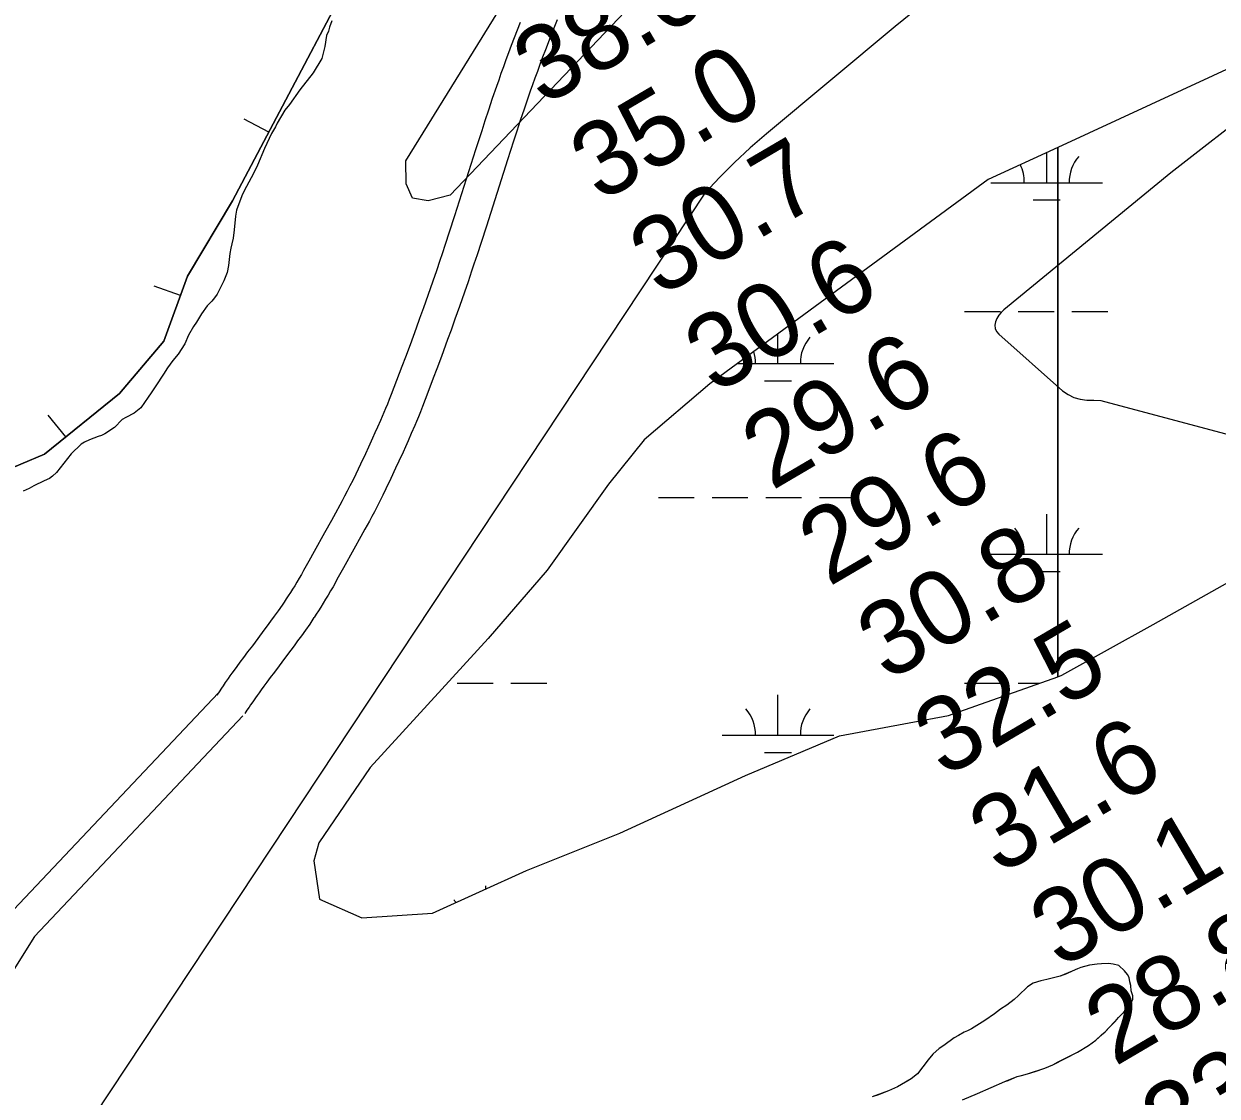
# Model space of a CAD drawing. Extents: x 3177185 to 3215018, y 812988 to 838321.
# Drawn here: x 3199081 to 3200149, y 827330 to 828290 of the extents above; entities that cross this region are included whole.
import ezdxf

# ---------------------------------------------------------------- set-up
doc = ezdxf.new("R2010")
doc.units = 0
for name, color, linetype in [('V-BORW-LINE', 7, 'Continuous'), ('V-RIVR-RANG', 7, 'Continuous'), ('V-ROAD-CNTR', 7, 'Continuous'), ('V-SITE-VEGE', 7, 'Continuous'), ('V-TOPO-MAJR', 7, 'Continuous'), ('V-TOPO-MINR', 7, 'Continuous'), ('V-TOPO-SHOR', 7, 'Continuous'), ('V-WETL-SWMP', 7, 'Continuous')]:
    doc.layers.add(name, color=color, linetype=linetype)

msp = doc.modelspace()

# ---------------------------------------------------------------- linework, layer by layer
at = {"layer": 'V-BORW-LINE'}
for p, q in [((3199300.1, 828193.2), (3199278, 828204.9)), ((3199300.1, 828193.2), (3199278, 828204.9)), ((3199221, 828046.9), (3199197.5, 828055.4)), ((3199221, 828046.9), (3199197.5, 828055.4)), ((3199118.4, 827920.4), (3199102.7, 827939.8)), ((3199118.4, 827920.4), (3199102.7, 827939.8))]:
    msp.add_line(p, q, dxfattribs=at)
for points in [[(3200019.2, 829550.6), (3199914.2, 829372.6), (3199780.5, 829109.4), (3199689.8, 828978), (3199552.3, 828699.4), (3199413.6, 828408.4), (3199267.7, 828131.8), (3199227.3, 828064.2), (3199206.1, 828006.2), (3199166.6, 827959.2), (3199099.3, 827905), (3199056.7, 827887)], [(3200019.2, 829550.6), (3199914.2, 829372.6), (3199780.5, 829109.4), (3199689.8, 828978), (3199552.3, 828699.4), (3199413.6, 828408.4), (3199267.7, 828131.8), (3199227.3, 828064.2), (3199206.1, 828006.2), (3199166.6, 827959.2), (3199099.3, 827905), (3199056.7, 827887)], [(3199056.7, 827887), (3199099.3, 827905), (3199166.6, 827959.2), (3199206.1, 828006.2), (3199227.3, 828064.2), (3199267.7, 828131.8), (3199413.6, 828408.4), (3199552.3, 828699.4), (3199689.8, 828978), (3199780.5, 829109.4), (3199914.2, 829372.6), (3200019.2, 829550.6)]]:
    msp.add_lwpolyline(points, dxfattribs=at)
at = {"layer": 'V-ROAD-CNTR'}
for points in [[(3199524.9, 828291.3), (3199519.6, 828277.6), (3199517, 828270.9), (3199514.6, 828264.3), (3199512.2, 828257.9), (3199510, 828251.7), (3199507.8, 828245.7), (3199505.8, 828239.9), (3199503.8, 828234.2), (3199500.1, 828223.3), (3199496.7, 828213), (3199493.5, 828203.4), (3199490.6, 828194.4), (3199485.1, 828177.4), (3199466.4, 828118.3), (3199461.6, 828103.6), (3199458, 828092.7), (3199455.3, 828084.4), (3199453.2, 828078.3), (3199450.1, 828069.1), (3199446.9, 828059.9), (3199442.4, 828047.1), (3199438.4, 828036), (3199435, 828026.3), (3199431.9, 828017.8), (3199426.5, 828002.9), (3199422.3, 827991.8), (3199419.2, 827983.4), (3199414.5, 827970.9), (3199409.7, 827958.5), (3199407.9, 827954), (3199406.2, 827949.8), (3199404.6, 827945.8), (3199403.1, 827942.1), (3199400.1, 827935.2), (3199397.5, 827929.1), (3199395.1, 827923.9), (3199393, 827919.3), (3199389.3, 827911.2), (3199386.5, 827905.1), (3199382.2, 827896), (3199377.9, 827887), (3199375.2, 827881.5), (3199372.7, 827876.5), (3199370.3, 827871.7), (3199368, 827867.3), (3199365.8, 827863.2), (3199363.7, 827859.3), (3199359.8, 827852), (3199356.3, 827845.7), (3199350.1, 827834.6), (3199340.7, 827817.8), (3199336, 827809.3), (3199331.3, 827800.9), (3199329.3, 827797.3), (3199327.3, 827793.8), (3199325.3, 827790.5), (3199323.3, 827787.2), (3199321.4, 827784.1), (3199319.4, 827781.1), (3199317.5, 827778.1), (3199315.6, 827775.3)], [(3199558.1, 828293.9), (3199552.8, 828280.4), (3199547.6, 828266.9), (3199545.1, 828260.3), (3199542.7, 828253.9), (3199540.4, 828247.6), (3199538.2, 828241.6), (3199536.1, 828235.7), (3199534.1, 828230), (3199532.2, 828224.5), (3199528.5, 828213.7), (3199525.1, 828203.6), (3199522, 828194.1), (3199519.1, 828185.1), (3199513.7, 828168.3), (3199494.9, 828109.2), (3199490.1, 828094.4), (3199486.5, 828083.3), (3199483.7, 828074.9), (3199481.6, 828068.7), (3199478.5, 828059.3), (3199475.2, 828050), (3199470.7, 828037.1), (3199466.7, 828025.9), (3199463.2, 828016.1), (3199460.1, 828007.5), (3199454.6, 827992.5), (3199450.4, 827981.3), (3199447.3, 827972.9), (3199442.5, 827960.2), (3199437.6, 827947.6), (3199435.8, 827942.9), (3199434, 827938.5), (3199432.3, 827934.3), (3199430.7, 827930.5), (3199427.6, 827923.3), (3199424.9, 827917), (3199422.5, 827911.6), (3199420.3, 827906.8), (3199416.5, 827898.6), (3199413.6, 827892.4), (3199409.3, 827883.2), (3199404.9, 827873.9), (3199402.1, 827868.3), (3199399.5, 827863), (3199397, 827858), (3199394.6, 827853.4), (3199392.3, 827849.1), (3199390.2, 827845.1), (3199386.1, 827837.7), (3199382.6, 827831.2), (3199376.3, 827819.9), (3199366.9, 827803.1), (3199362.2, 827794.8), (3199357.6, 827786.3), (3199355.4, 827782.5), (3199353.2, 827778.7), (3199351, 827775), (3199348.8, 827771.5), (3199346.7, 827768.1), (3199344.6, 827764.8), (3199342.6, 827761.6), (3199340.6, 827758.7)], [(3199315.7, 827775.3), (3199313.8, 827772.5), (3199312, 827769.9), (3199308.4, 827764.7), (3199304.9, 827759.9), (3199301.7, 827755.4), (3199298.6, 827751.2), (3199295.7, 827747.3), (3199290.2, 827739.9), (3199285.4, 827733.5), (3199281.2, 827727.9), (3199277.5, 827723), (3199274.3, 827718.7), (3199271.6, 827715), (3199269.2, 827711.7), (3199267.1, 827708.9), (3199265.3, 827706.4), (3199263.8, 827704.2), (3199261.1, 827700.4), (3199259.2, 827697.6), (3199257.7, 827695.5), (3199255.6, 827692.3), (3199253.5, 827689.1)], [(3199340.5, 827758.6), (3199338.6, 827755.7), (3199336.7, 827752.9), (3199332.9, 827747.5), (3199329.3, 827742.4), (3199325.9, 827737.8), (3199322.8, 827733.4), (3199319.8, 827729.4), (3199314.2, 827721.9), (3199309.3, 827715.4), (3199305.1, 827709.8), (3199301.5, 827705), (3199298.4, 827700.8), (3199295.7, 827697.2), (3199293.4, 827694.1), (3199291.4, 827691.3), (3199289.7, 827688.9), (3199288.3, 827686.9), (3199285.7, 827683.3), (3199283.9, 827680.6), (3199282.5, 827678.6), (3199280.6, 827675.7), (3199278.6, 827672.7)], [(3199255.1, 827691.2), (3199066.7, 827491.6), (3199024.5, 827424.6), (3198998.8, 827378.5), (3198996.4, 827336.9), (3198988.9, 827304), (3198981.1, 827287.2), (3198940.6, 827246.9), (3198732.1, 827033.2), (3198703.9, 827013.3), (3198674.9, 826999.2), (3198637.5, 826987), (3198587, 826975.3), (3198545.3, 826985.4), (3198467.7, 826994.3)], [(3199277, 827670.6), (3199090.5, 827473.1), (3199050.3, 827409.3), (3199028.4, 827369.9), (3199026.2, 827332.6), (3199017.4, 827294.2), (3199006, 827269.7), (3198961.9, 827225.8), (3198751.6, 827010.3), (3198719.2, 826987.4), (3198686.2, 826971.3), (3198645.6, 826958.1), (3198586.9, 826944.4), (3198540.1, 826955.8), (3198454.7, 826965.6)]]:
    msp.add_lwpolyline(points, dxfattribs=at)
at = {"layer": 'V-SITE-VEGE'}
for points in [[(3199356.4, 828292.8), (3199354.4, 828287.1), (3199353.5, 828283.7), (3199351.8, 828279.7), (3199350.2, 828270), (3199347.6, 828259.2), (3199339.8, 828246.4), (3199328, 828231), (3199318.7, 828218), (3199314.4, 828212.9), (3199307.5, 828201.2), (3199306, 828198.1), (3199304.3, 828195), (3199302.5, 828192.1), (3199296.4, 828178.5), (3199290.1, 828163.7), (3199287.7, 828158.6), (3199284.5, 828152.3)], [(3199284.5, 828152.3), (3199278.2, 828140.6), (3199275.9, 828136.1), (3199271.2, 828123.3), (3199270.3, 828117.9), (3199269.1, 828105.9), (3199268.1, 828098.2), (3199267.2, 828093.3), (3199266.1, 828089.3), (3199265.2, 828084.5), (3199264, 828073.7), (3199262.8, 828067.7), (3199259.8, 828060), (3199256.7, 828053.7), (3199253.8, 828048.3), (3199251.5, 828044.9), (3199249.1, 828041.8), (3199245.1, 828037.6), (3199239.9, 828030.7), (3199235.3, 828023.1), (3199232.7, 828019.1), (3199228.4, 828011.4), (3199224.9, 828003.7), (3199219.1, 827994.4), (3199214.2, 827988.7), (3199209.6, 827982.2), (3199205.8, 827976.5), (3199199.2, 827966), (3199194.8, 827960), (3199192.2, 827956), (3199185.6, 827946.4), (3199179.6, 827941.6), (3199172.1, 827937.9), (3199169, 827935.9), (3199162.1, 827928.9), (3199153.5, 827923.2), (3199150.3, 827921.8), (3199147.4, 827920.7), (3199139.7, 827917.9), (3199135.1, 827915.6), (3199132.3, 827914), (3199123.3, 827905.2), (3199110.1, 827888.4), (3199106.6, 827885.3), (3199104, 827883.3), (3199099.2, 827881.1), (3199090, 827876.6), (3199085.7, 827874.3), (3199080.3, 827871.8)], [(3199920.9, 827326.9), (3199934.3, 827332.5), (3199958.7, 827343.2), (3199969.6, 827347.7), (3199979, 827350.2), (3199994.5, 827355.2), (3200001.6, 827358.3), (3200023.7, 827369.5), (3200033.5, 827375.7), (3200040.1, 827380.3), (3200048.4, 827387.9), (3200060.5, 827400.7), (3200063.4, 827403.5), (3200069.7, 827410.6), (3200071.7, 827413.7), (3200073.2, 827416.8), (3200073.2, 827420), (3200071.8, 827424.5), (3200071.3, 827429.4), (3200070.4, 827432.6), (3200069.9, 827436.3), (3200068.5, 827439.1), (3200065.7, 827442.3), (3200060.6, 827447.2), (3200055.7, 827448.4), (3200051.4, 827449), (3200045.2, 827448.7), (3200041.2, 827448.5), (3200034.3, 827447.4), (3200026.6, 827445.4), (3200023.7, 827444.3), (3200018.8, 827442.1), (3200008.2, 827437.6), (3199999.7, 827435.4), (3199996.2, 827434.8), (3199990.8, 827433.4), (3199983.9, 827431.5), (3199979, 827428.1), (3199971, 827420.2), (3199967, 827416.8), (3199960.4, 827411.7), (3199954.9, 827408), (3199949.5, 827403.8), (3199940.8, 827397.9), (3199928.8, 827390.5), (3199925.4, 827388.8), (3199922.2, 827387.4), (3199917.1, 827384.6), (3199913.3, 827382.4), (3199904.1, 827375.6), (3199899.8, 827372.8), (3199894.1, 827367.7), (3199890, 827362.6), (3199880.5, 827350.1), (3199874.8, 827345.6), (3199862.7, 827338.5), (3199854.7, 827334.9), (3199840.1, 827329.6)]]:
    msp.add_lwpolyline(points, dxfattribs=at)
at = {"layer": 'V-TOPO-MAJR'}
msp.add_lwpolyline([(3200164.5, 828544.5), (3200097.3, 828481.9), (3200068.9, 828456.3), (3200040, 828431.2), (3200010.4, 828406.9), (3199980.3, 828383.2), (3199950, 828359.8), (3199919.9, 828336.1), (3199890.2, 828312), (3199860.6, 828287.7), (3199745.4, 828191.7), (3199730.9, 828179.1), (3199716.8, 828166.1), (3199703.3, 828152.6), (3199690.2, 828138.6), (3199071.9, 827204.2)], dxfattribs=at)
at = {"layer": 'V-TOPO-MINR'}
for points in [[(3199624.7, 828307.3), (3199462.4, 828136.7), (3199442.8, 828131.8), (3199428.7, 828134.1), (3199422.9, 828147.1), (3199422.7, 828167.4), (3199561.8, 828392.6)], [(3200186.2, 828218.3), (3200107.3, 828156.9), (3199957.9, 828034.3), (3199955.4, 828031.9), (3199953.3, 828029.4), (3199951.6, 828026.5), (3199950.3, 828023.4), (3199949.8, 828020.3), (3199950, 828017.4), (3199951.3, 828014.7), (3199953.2, 828012.3), (3200010.4, 827961.7), (3200015.3, 827958.3), (3200020.5, 827955.6), (3200026.2, 827954.1), (3200032.1, 827953.4), (3200038.3, 827953.3), (3200044.5, 827953), (3200195.4, 827912.6)]]:
    msp.add_lwpolyline(points, dxfattribs=at)
at = {"layer": 'V-TOPO-SHOR'}
for points in [[(3199920.9, 827326.9), (3199934.3, 827332.5), (3199958.7, 827343.2), (3199961.6, 827344.3), (3199969.6, 827347.7), (3199973.6, 827348.8), (3199979, 827350.2), (3199985.9, 827352.4), (3199994.5, 827355.2), (3200001.6, 827358.3), (3200006.5, 827360.8), (3200014.2, 827364.8), (3200023.7, 827369.5), (3200033.5, 827375.7), (3200040.1, 827380.3), (3200045.2, 827385.1), (3200048.4, 827387.9), (3200051.3, 827391), (3200057.3, 827397.2), (3200060.5, 827400.7), (3200063.4, 827403.5), (3200065.4, 827405.8), (3200067.4, 827408), (3200069.7, 827410.6), (3200071.7, 827413.7), (3200073.2, 827416.8), (3200073.2, 827420), (3200071.8, 827424.5), (3200071.3, 827429.4), (3200070.4, 827432.6), (3200069.9, 827436.3), (3200068.5, 827439.1), (3200065.7, 827442.3), (3200060.6, 827447.2), (3200055.7, 827448.4), (3200051.4, 827449), (3200045.2, 827448.7), (3200041.2, 827448.5), (3200034.3, 827447.4), (3200026.6, 827445.4), (3200023.7, 827444.3), (3200018.8, 827442.1), (3200013.7, 827439.8), (3200008.2, 827437.6), (3199999.7, 827435.4), (3199996.2, 827434.8), (3199990.8, 827433.4), (3199983.9, 827431.5), (3199979, 827428.1), (3199971, 827420.2), (3199967, 827416.8), (3199960.4, 827411.7)], [(3199960.4, 827411.7), (3199954.9, 827408), (3199949.5, 827403.8), (3199940.8, 827397.9), (3199928.8, 827390.5), (3199925.4, 827388.8), (3199922.2, 827387.4), (3199917.1, 827384.6), (3199913.3, 827382.4), (3199904.1, 827375.6), (3199899.8, 827372.8), (3199894.1, 827367.7), (3199890, 827362.6), (3199880.5, 827350.1), (3199874.8, 827345.6), (3199871.9, 827343.9), (3199862.7, 827338.5), (3199854.7, 827334.9), (3199845.6, 827331.5), (3199840.1, 827329.6)]]:
    msp.add_lwpolyline(points, dxfattribs=at)
at = {"layer": 'V-WETL-SWMP'}
for p, q in [((3200189.3, 828264.4), (3200006, 828179.6)), ((3199996.1, 828148), (3199996.1, 828175.1)), ((3200006, 828179.6), (3200006, 827705.7)), ((3199946.1, 828148), (3200006, 828148)), ((3200006, 828148), (3200046.1, 828148)), ((3199984.1, 828132.6), (3200006, 828132.6)), ((3200006, 828132.6), (3200008.1, 828132.6)), ((3199922.7, 828032.6), (3199954.7, 828032.6)), ((3199970.7, 828032.6), (3200002.7, 828032.6)), ((3200018.7, 828032.6), (3200050.7, 828032.6)), ((3199755.7, 827986.1), (3199755.7, 828012.7)), ((3199719.4, 827986.1), (3199805.7, 827986.1)), ((3199743.7, 827970.7), (3199767.7, 827970.7)), ((3199648.8, 827866.1), (3199680.8, 827866.1)), ((3199696.8, 827866.1), (3199728.8, 827866.1)), ((3199744.8, 827866.1), (3199776.8, 827866.1)), ((3199792.8, 827866.1), (3199824.8, 827866.1)), ((3199996.1, 827815.3), (3199996.1, 827851.3)), ((3199946.1, 827815.3), (3200006, 827815.3)), ((3200006, 827815.3), (3200046.1, 827815.3)), ((3199984.1, 827799.9), (3200006, 827799.9)), ((3200006, 827799.9), (3200008.1, 827799.9)), ((3200091.4, 827752.5), (3200183, 827804.1)), ((3200009.8, 827707.1), (3200091.4, 827752.5)), ((3200006, 827705.7), (3200009.8, 827707.1)), ((3199468.8, 827699.9), (3199500.8, 827699.9)), ((3199516.8, 827699.9), (3199548.8, 827699.9)), ((3199922.7, 827699.9), (3199954.7, 827699.9)), ((3199970.7, 827699.9), (3199989.6, 827699.9)), ((3199755.7, 827653.4), (3199755.7, 827689.4)), ((3199705.7, 827653.4), (3199805.7, 827653.4)), ((3199743.7, 827638), (3199767.7, 827638)), ((3199494.2, 827515.6), (3199494.2, 827518.6))]:
    msp.add_line(p, q, dxfattribs=at)
msp.add_lwpolyline([(3200006, 827705.7), (3200006, 828179.6), (3199943.8, 828150.8), (3199694.7, 827968), (3199635.9, 827917.7), (3199604, 827878.2), (3199549.2, 827801), (3199496.4, 827740), (3199432.6, 827670.1), (3199390.7, 827624.4), (3199345, 827557.1), (3199340.4, 827540.8), (3199345.5, 827506.5), (3199383.3, 827490), (3199446.6, 827494), (3199530.8, 827532.1), (3199614.1, 827565.8), (3199726.5, 827617.2), (3199810.7, 827652.7), (3199908.4, 827670.9)], close=True, dxfattribs=at)
for centre, start, end in [((3199940.9, 828148.5), 359.2282, 26.3948), ((3200051.4, 828148.5), 139.2282, 180.7718), ((3199810.9, 827986.6), 139.2282, 180.7718), ((3199700.4, 827986.6), 359.2282, 17.0231), ((3199940.9, 827815.8), 359.2282, 40.7718), ((3200051.4, 827815.8), 139.2282, 180.7718), ((3199700.4, 827653.9), 359.2282, 40.7718), ((3199810.9, 827653.9), 139.2282, 180.7718), ((3199439, 827483.1), 35.4388, 40.7718)]:
    msp.add_arc(centre, 35.2, start, end, dxfattribs=at)

# ---------------------------------------------------------------- texts
at = {"layer": 'V-RIVR-RANG'}
for s, p in [('38.0', (3199545.8, 828215.8)), ('35.0', (3199596.7, 828129.7)), ('30.7', (3199650, 828045.1)), ('30.6', (3199699.3, 827958)), ('29.6', (3199750.2, 827871.9)), ('29.6', (3199801.1, 827785.8)), ('30.8', (3199853.5, 827700.7)), ('32.5', (3199904.4, 827614.6)), ('31.6', (3199953.7, 827527.6)), ('30.1', (3200008.2, 827443.6)), ('28.8', (3200057, 827356.3)), ('33.2', (3200107.9, 827270.2))]:
    msp.add_text(s, height=67, rotation=30.4383, dxfattribs=at).set_placement(p)

doc.saveas('drawing.dxf')
